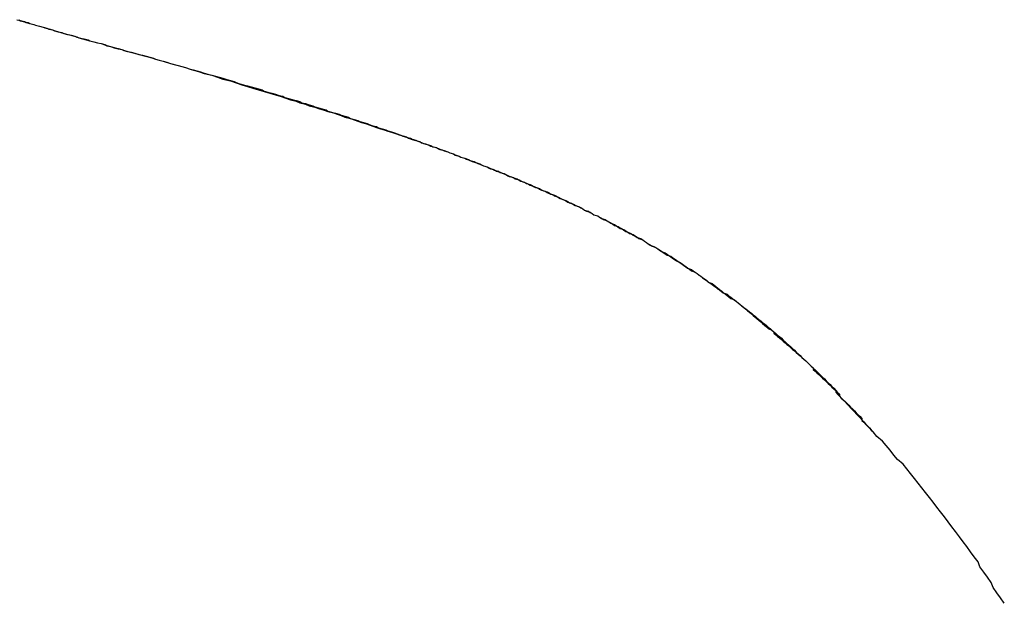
# Model space of a CAD drawing. Extents: x 1107 to 4046, y 937 to 3355.
# Tile 792 of 861: x 3061.722 to 3062.248, y 1750.286 to 1750.597. Entities that reach past the tile are written whole.
import ezdxf

# ---------------------------------------------------------------- set-up
doc = ezdxf.new("R2010")
doc.units = 0
doc.layers.add('KF_VIDA_L___C_LEFT', color=7, linetype='CONTINUOUS')

# ---------------------------------------------------------------- blocks, each defined once
blk = doc.blocks.new('KF_VIDA_L___C_LEFT')
at = {"layer": 'KF_VIDA_L___C_LEFT'}
for points in [[(172.417, 61.3835, 0), (172.419, 61.383, 0), (172.421, 61.3825, 0), (172.422, 61.382, 0), (172.424, 61.3815, 0), (172.426, 61.381, 0), (172.427, 61.3805, 0), (172.429, 61.38, 0), (172.431, 61.3795, 0), (172.433, 61.379, 0), (172.434, 61.3785, 0), (172.436, 61.378, 0), (172.438, 61.3774, 0), (172.44, 61.3769, 0), (172.441, 61.3764, 0), (172.443, 61.3759, 0), (172.445, 61.3754, 0), (172.447, 61.3749, 0), (172.449, 61.3744, 0), (172.45, 61.3738, 0), (172.452, 61.3733, 0), (172.454, 61.3728, 0), (172.456, 61.3723, 0), (172.458, 61.3717, 0), (172.46, 61.3712, 0), (172.462, 61.3707, 0), (172.464, 61.3701, 0), (172.465, 61.3696, 0), (172.467, 61.3691, 0), (172.469, 61.3685, 0), (172.471, 61.368, 0), (172.473, 61.3675, 0), (172.475, 61.3669, 0), (172.477, 61.3664, 0), (172.479, 61.3658, 0), (172.481, 61.3653, 0), (172.483, 61.3647, 0), (172.485, 61.3642, 0), (172.487, 61.3636, 0), (172.489, 61.3631, 0), (172.491, 61.3625, 0), (172.493, 61.3619, 0), (172.495, 61.3614, 0)], [(172.418, 61.3834, 0), (172.419, 61.3829, 0), (172.421, 61.3824, 0), (172.423, 61.382, 0), (172.424, 61.3815, 0), (172.426, 61.381, 0), (172.427, 61.3805, 0), (172.429, 61.38, 0), (172.431, 61.3795, 0), (172.432, 61.3791, 0), (172.434, 61.3786, 0), (172.436, 61.3781, 0), (172.437, 61.3776, 0), (172.439, 61.3771, 0), (172.441, 61.3766, 0), (172.442, 61.3761, 0), (172.444, 61.3756, 0), (172.446, 61.3752, 0), (172.448, 61.3747, 0), (172.449, 61.3742, 0), (172.451, 61.3737, 0), (172.453, 61.3732, 0), (172.455, 61.3727, 0), (172.456, 61.3722, 0), (172.458, 61.3717, 0), (172.46, 61.3712, 0), (172.462, 61.3707, 0), (172.464, 61.3702, 0), (172.465, 61.3697, 0), (172.467, 61.3691, 0), (172.469, 61.3686, 0), (172.471, 61.3681, 0), (172.473, 61.3676, 0), (172.474, 61.3671, 0), (172.476, 61.3666, 0), (172.478, 61.3661, 0), (172.48, 61.3656, 0), (172.482, 61.365, 0), (172.484, 61.3645, 0), (172.486, 61.364, 0), (172.488, 61.3635, 0), (172.49, 61.363, 0), (172.491, 61.3624, 0), (172.493, 61.3619, 0), (172.495, 61.3614, 0)], [(172.495, 61.3614, 0), (172.497, 61.3608, 0), (172.499, 61.3602, 0), (172.501, 61.3596, 0), (172.503, 61.3591, 0), (172.505, 61.3585, 0), (172.507, 61.3579, 0), (172.509, 61.3573, 0), (172.511, 61.3568, 0), (172.513, 61.3562, 0), (172.515, 61.3556, 0), (172.517, 61.355, 0), (172.519, 61.3545, 0), (172.521, 61.3539, 0), (172.523, 61.3533, 0), (172.525, 61.3528, 0), (172.527, 61.3522, 0), (172.529, 61.3516, 0), (172.531, 61.351, 0), (172.533, 61.3505, 0), (172.534, 61.3499, 0), (172.536, 61.3493, 0), (172.538, 61.3488, 0), (172.54, 61.3482, 0), (172.542, 61.3476, 0), (172.544, 61.3471, 0), (172.546, 61.3465, 0), (172.548, 61.346, 0), (172.549, 61.3454, 0), (172.551, 61.3448, 0), (172.553, 61.3443, 0), (172.555, 61.3437, 0), (172.557, 61.3431, 0), (172.559, 61.3426, 0), (172.56, 61.342, 0), (172.562, 61.3415, 0), (172.564, 61.3409, 0), (172.566, 61.3403, 0), (172.568, 61.3398, 0), (172.569, 61.3392, 0), (172.571, 61.3387, 0), (172.573, 61.3381, 0), (172.575, 61.3375, 0), (172.576, 61.337, 0), (172.578, 61.3364, 0), (172.58, 61.3359, 0), (172.582, 61.3353, 0), (172.583, 61.3347, 0), (172.585, 61.3342, 0), (172.587, 61.3336, 0), (172.589, 61.3331, 0), (172.59, 61.3325, 0), (172.592, 61.332, 0), (172.594, 61.3314, 0), (172.595, 61.3308, 0), (172.597, 61.3303, 0), (172.599, 61.3297, 0), (172.6, 61.3292, 0), (172.602, 61.3286, 0), (172.604, 61.3281, 0), (172.605, 61.3275, 0), (172.607, 61.3269, 0), (172.609, 61.3264, 0), (172.61, 61.3258, 0), (172.612, 61.3253, 0), (172.614, 61.3247, 0), (172.615, 61.3241, 0), (172.617, 61.3236, 0), (172.619, 61.323, 0), (172.62, 61.3225, 0), (172.622, 61.3219, 0), (172.623, 61.3214, 0), (172.625, 61.3208, 0), (172.627, 61.3202, 0), (172.628, 61.3197, 0), (172.63, 61.3191, 0), (172.631, 61.3186, 0), (172.633, 61.318, 0), (172.634, 61.3174, 0), (172.636, 61.3169, 0), (172.638, 61.3163, 0), (172.639, 61.3157, 0), (172.641, 61.3152, 0), (172.642, 61.3146, 0), (172.644, 61.3141, 0), (172.645, 61.3135, 0), (172.647, 61.3129, 0), (172.648, 61.3124, 0), (172.65, 61.3118, 0), (172.651, 61.3112, 0), (172.653, 61.3107, 0), (172.654, 61.3101, 0), (172.656, 61.3095, 0), (172.657, 61.309, 0), (172.659, 61.3084, 0), (172.66, 61.3078, 0), (172.662, 61.3073, 0), (172.663, 61.3067, 0), (172.665, 61.3061, 0), (172.666, 61.3055, 0), (172.668, 61.305, 0), (172.669, 61.3044, 0), (172.67, 61.3038, 0), (172.672, 61.3033, 0), (172.673, 61.3027, 0), (172.675, 61.3021, 0), (172.676, 61.3015, 0), (172.678, 61.3009, 0), (172.679, 61.3004, 0), (172.68, 61.2998, 0), (172.682, 61.2992, 0), (172.683, 61.2986, 0), (172.685, 61.298, 0), (172.686, 61.2975, 0), (172.687, 61.2969, 0), (172.689, 61.2963, 0), (172.69, 61.2957, 0), (172.691, 61.2951, 0), (172.693, 61.2945, 0), (172.694, 61.2939, 0), (172.696, 61.2933, 0), (172.697, 61.2927, 0), (172.698, 61.2921, 0), (172.7, 61.2916, 0), (172.701, 61.291, 0), (172.702, 61.2904, 0), (172.704, 61.2898, 0), (172.705, 61.2892, 0), (172.706, 61.2886, 0), (172.707, 61.288, 0), (172.709, 61.2874, 0), (172.71, 61.2868, 0), (172.711, 61.2861, 0), (172.713, 61.2855, 0), (172.714, 61.2849, 0), (172.715, 61.2843, 0), (172.717, 61.2837, 0), (172.718, 61.2831, 0), (172.719, 61.2825, 0), (172.72, 61.2819, 0), (172.722, 61.2812, 0), (172.723, 61.2806, 0), (172.724, 61.28, 0), (172.725, 61.2794, 0), (172.727, 61.2788, 0), (172.728, 61.2781, 0), (172.729, 61.2775, 0), (172.73, 61.2769, 0), (172.732, 61.2762, 0), (172.733, 61.2756, 0), (172.734, 61.275, 0), (172.735, 61.2743, 0), (172.736, 61.2737, 0), (172.738, 61.2731, 0), (172.739, 61.2724, 0), (172.74, 61.2718, 0), (172.741, 61.2711, 0), (172.742, 61.2705, 0), (172.744, 61.2698, 0), (172.745, 61.2692, 0), (172.746, 61.2685, 0), (172.747, 61.2679, 0), (172.748, 61.2672, 0), (172.75, 61.2666, 0), (172.751, 61.2659, 0), (172.752, 61.2653, 0), (172.753, 61.2646, 0), (172.754, 61.2639, 0), (172.755, 61.2633, 0), (172.756, 61.2626, 0), (172.758, 61.2619, 0), (172.759, 61.2612, 0), (172.76, 61.2606, 0), (172.761, 61.2599, 0), (172.762, 61.2592, 0), (172.763, 61.2585, 0), (172.764, 61.2578, 0), (172.766, 61.2572, 0), (172.767, 61.2565, 0), (172.768, 61.2558, 0), (172.769, 61.2551, 0), (172.77, 61.2544, 0), (172.771, 61.2537, 0), (172.772, 61.253, 0), (172.773, 61.2523, 0), (172.774, 61.2516, 0), (172.775, 61.2509, 0), (172.777, 61.2501, 0), (172.778, 61.2494, 0), (172.779, 61.2487, 0), (172.78, 61.248, 0), (172.781, 61.2473, 0), (172.782, 61.2465, 0), (172.783, 61.2458, 0), (172.784, 61.2451, 0), (172.785, 61.2444, 0), (172.786, 61.2436, 0), (172.787, 61.2429, 0), (172.788, 61.2421, 0), (172.789, 61.2414, 0), (172.79, 61.2407, 0), (172.791, 61.2399, 0), (172.792, 61.2392, 0), (172.793, 61.2384, 0), (172.794, 61.2377, 0), (172.796, 61.2369, 0), (172.797, 61.2361, 0), (172.798, 61.2354, 0), (172.799, 61.2346, 0), (172.8, 61.2338, 0), (172.801, 61.2331, 0), (172.802, 61.2323, 0), (172.803, 61.2315, 0), (172.804, 61.2307, 0), (172.805, 61.2299, 0), (172.806, 61.2291, 0), (172.807, 61.2284, 0), (172.808, 61.2276, 0), (172.809, 61.2268, 0), (172.81, 61.226, 0), (172.811, 61.2252, 0), (172.812, 61.2243, 0), (172.813, 61.2235, 0), (172.814, 61.2227, 0), (172.815, 61.2219, 0), (172.816, 61.2211, 0), (172.817, 61.2203, 0), (172.818, 61.2194, 0), (172.819, 61.2186, 0), (172.82, 61.2178, 0), (172.821, 61.2169, 0), (172.821, 61.2161, 0), (172.822, 61.2153, 0), (172.823, 61.2144, 0), (172.824, 61.2136, 0), (172.825, 61.2127, 0), (172.826, 61.2119, 0), (172.827, 61.211, 0), (172.828, 61.2101, 0), (172.829, 61.2093, 0), (172.83, 61.2084, 0), (172.831, 61.2075, 0), (172.832, 61.2067, 0), (172.833, 61.2058, 0), (172.834, 61.2049, 0), (172.835, 61.204, 0), (172.836, 61.2031, 0), (172.837, 61.2022, 0), (172.838, 61.2013, 0), (172.839, 61.2004, 0), (172.84, 61.1995, 0), (172.841, 61.1986, 0), (172.842, 61.1977, 0), (172.842, 61.1968, 0), (172.843, 61.1959, 0), (172.844, 61.1949, 0), (172.845, 61.194, 0), (172.846, 61.1931, 0), (172.847, 61.1921, 0), (172.848, 61.1912, 0), (172.849, 61.1903, 0), (172.85, 61.1893, 0), (172.851, 61.1884, 0), (172.852, 61.1874, 0), (172.853, 61.1865, 0), (172.854, 61.1855, 0), (172.855, 61.1845, 0), (172.856, 61.1836, 0), (172.856, 61.1826, 0), (172.857, 61.1816, 0), (172.858, 61.1806, 0), (172.859, 61.1797, 0), (172.86, 61.1787, 0), (172.861, 61.1777, 0), (172.862, 61.1767, 0), (172.863, 61.1757, 0), (172.864, 61.1747, 0), (172.865, 61.1737, 0), (172.866, 61.1726, 0), (172.867, 61.1716, 0), (172.868, 61.1706, 0), (172.868, 61.1696, 0), (172.869, 61.1686, 0), (172.87, 61.1675, 0), (172.871, 61.1665, 0), (172.872, 61.1654, 0), (172.873, 61.1644, 0), (172.874, 61.1634, 0)], [(172.495, 61.3614, 0), (172.499, 61.3602, 0), (172.503, 61.3591, 0), (172.507, 61.358, 0), (172.51, 61.3569, 0), (172.514, 61.3559, 0), (172.517, 61.3548, 0), (172.521, 61.3538, 0), (172.524, 61.3528, 0), (172.527, 61.3518, 0), (172.531, 61.3508, 0), (172.534, 61.3498, 0), (172.537, 61.3488, 0), (172.54, 61.3479, 0), (172.543, 61.347, 0), (172.546, 61.3461, 0), (172.549, 61.3451, 0), (172.552, 61.3443, 0), (172.555, 61.3434, 0), (172.558, 61.3425, 0), (172.56, 61.3417, 0), (172.563, 61.3408, 0), (172.566, 61.34, 0), (172.568, 61.3392, 0), (172.571, 61.3384, 0), (172.573, 61.3376, 0), (172.576, 61.3368, 0), (172.578, 61.336, 0), (172.581, 61.3352, 0), (172.583, 61.3345, 0), (172.586, 61.3337, 0), (172.588, 61.333, 0), (172.59, 61.3323, 0), (172.592, 61.3315, 0), (172.595, 61.3308, 0), (172.597, 61.3301, 0), (172.599, 61.3294, 0), (172.601, 61.3287, 0), (172.603, 61.328, 0), (172.605, 61.3274, 0), (172.607, 61.3267, 0), (172.609, 61.326, 0), (172.611, 61.3253, 0), (172.613, 61.3247, 0), (172.615, 61.324, 0), (172.617, 61.3234, 0), (172.619, 61.3228, 0), (172.621, 61.3221, 0), (172.623, 61.3215, 0), (172.625, 61.3209, 0), (172.626, 61.3202, 0), (172.628, 61.3196, 0), (172.63, 61.319, 0), (172.632, 61.3184, 0), (172.633, 61.3178, 0), (172.635, 61.3172, 0), (172.637, 61.3166, 0), (172.638, 61.316, 0), (172.64, 61.3154, 0), (172.642, 61.3148, 0), (172.643, 61.3142, 0), (172.645, 61.3136, 0), (172.647, 61.313, 0), (172.648, 61.3124, 0), (172.65, 61.3118, 0), (172.651, 61.3113, 0), (172.653, 61.3107, 0), (172.654, 61.3101, 0), (172.656, 61.3095, 0), (172.658, 61.3089, 0), (172.659, 61.3084, 0), (172.661, 61.3078, 0), (172.662, 61.3072, 0), (172.664, 61.3066, 0), (172.665, 61.306, 0), (172.666, 61.3055, 0), (172.668, 61.3049, 0), (172.669, 61.3043, 0), (172.671, 61.3037, 0), (172.672, 61.3031, 0), (172.674, 61.3026, 0), (172.675, 61.302, 0), (172.677, 61.3014, 0), (172.678, 61.3008, 0), (172.679, 61.3002, 0), (172.681, 61.2996, 0), (172.682, 61.2991, 0), (172.684, 61.2985, 0), (172.685, 61.2979, 0), (172.686, 61.2973, 0), (172.688, 61.2967, 0), (172.689, 61.2961, 0), (172.691, 61.2955, 0), (172.692, 61.2949, 0), (172.693, 61.2943, 0), (172.695, 61.2937, 0), (172.696, 61.2931, 0), (172.697, 61.2925, 0), (172.699, 61.2919, 0), (172.7, 61.2913, 0), (172.701, 61.2907, 0), (172.703, 61.2901, 0), (172.704, 61.2895, 0), (172.706, 61.2888, 0), (172.707, 61.2882, 0), (172.708, 61.2876, 0), (172.71, 61.287, 0), (172.711, 61.2864, 0), (172.712, 61.2857, 0), (172.714, 61.2851, 0), (172.715, 61.2845, 0), (172.716, 61.2839, 0), (172.718, 61.2832, 0), (172.719, 61.2826, 0), (172.72, 61.2819, 0), (172.721, 61.2813, 0), (172.723, 61.2807, 0), (172.724, 61.28, 0), (172.725, 61.2794, 0), (172.727, 61.2787, 0), (172.728, 61.2781, 0), (172.729, 61.2774, 0), (172.731, 61.2768, 0), (172.732, 61.2761, 0), (172.733, 61.2755, 0), (172.734, 61.2748, 0), (172.736, 61.2741, 0), (172.737, 61.2735, 0), (172.738, 61.2728, 0), (172.739, 61.2721, 0), (172.741, 61.2715, 0), (172.742, 61.2708, 0), (172.743, 61.2701, 0), (172.744, 61.2694, 0), (172.746, 61.2688, 0), (172.747, 61.2681, 0), (172.748, 61.2674, 0), (172.749, 61.2667, 0), (172.751, 61.266, 0), (172.752, 61.2653, 0), (172.753, 61.2646, 0), (172.754, 61.2639, 0), (172.755, 61.2632, 0), (172.757, 61.2625, 0), (172.758, 61.2618, 0), (172.759, 61.2611, 0), (172.76, 61.2604, 0), (172.761, 61.2597, 0), (172.763, 61.259, 0), (172.764, 61.2583, 0), (172.765, 61.2576, 0), (172.766, 61.2569, 0), (172.767, 61.2561, 0), (172.768, 61.2554, 0), (172.769, 61.2547, 0), (172.771, 61.2539, 0), (172.772, 61.2532, 0), (172.773, 61.2525, 0), (172.774, 61.2517, 0), (172.775, 61.251, 0), (172.776, 61.2503, 0), (172.777, 61.2495, 0), (172.779, 61.2488, 0), (172.78, 61.248, 0), (172.781, 61.2472, 0), (172.782, 61.2465, 0), (172.783, 61.2457, 0), (172.784, 61.2449, 0), (172.785, 61.2442, 0), (172.786, 61.2434, 0), (172.788, 61.2426, 0), (172.789, 61.2419, 0), (172.79, 61.2411, 0), (172.791, 61.2403, 0), (172.792, 61.2395, 0), (172.793, 61.2387, 0), (172.794, 61.2379, 0), (172.795, 61.2371, 0), (172.796, 61.2363, 0), (172.797, 61.2355, 0), (172.798, 61.2347, 0), (172.8, 61.2339, 0), (172.801, 61.2331, 0), (172.802, 61.2323, 0), (172.803, 61.2314, 0), (172.804, 61.2306, 0), (172.805, 61.2298, 0), (172.806, 61.2289, 0), (172.807, 61.2281, 0), (172.808, 61.2273, 0), (172.809, 61.2264, 0), (172.81, 61.2256, 0), (172.811, 61.2247, 0), (172.812, 61.2239, 0), (172.813, 61.223, 0), (172.814, 61.2222, 0), (172.815, 61.2213, 0), (172.816, 61.2204, 0), (172.817, 61.2196, 0), (172.818, 61.2187, 0), (172.82, 61.2178, 0), (172.821, 61.2169, 0), (172.822, 61.216, 0), (172.823, 61.2151, 0), (172.824, 61.2143, 0), (172.825, 61.2134, 0), (172.826, 61.2125, 0), (172.827, 61.2116, 0), (172.828, 61.2106, 0), (172.829, 61.2097, 0), (172.83, 61.2088, 0), (172.831, 61.2079, 0), (172.832, 61.207, 0), (172.833, 61.206, 0), (172.834, 61.2051, 0), (172.835, 61.2042, 0), (172.836, 61.2032, 0), (172.837, 61.2023, 0), (172.838, 61.2013, 0), (172.839, 61.2004, 0), (172.84, 61.1994, 0), (172.841, 61.1985, 0), (172.842, 61.1975, 0), (172.843, 61.1966, 0), (172.844, 61.1956, 0), (172.845, 61.1946, 0), (172.846, 61.1936, 0), (172.847, 61.1926, 0), (172.848, 61.1917, 0), (172.849, 61.1907, 0), (172.85, 61.1897, 0), (172.851, 61.1887, 0), (172.852, 61.1877, 0), (172.853, 61.1867, 0), (172.854, 61.1856, 0), (172.854, 61.1846, 0), (172.855, 61.1836, 0), (172.856, 61.1826, 0), (172.857, 61.1815, 0), (172.858, 61.1805, 0), (172.859, 61.1795, 0), (172.86, 61.1784, 0), (172.861, 61.1774, 0), (172.862, 61.1763, 0), (172.863, 61.1753, 0), (172.864, 61.1742, 0), (172.865, 61.1731, 0), (172.866, 61.1721, 0), (172.867, 61.171, 0), (172.868, 61.1699, 0), (172.869, 61.1688, 0), (172.87, 61.1678, 0), (172.871, 61.1667, 0), (172.872, 61.1656, 0), (172.873, 61.1645, 0), (172.874, 61.1634, 0)], [(172.944, 61.072, 0), (172.942, 61.0748, 0), (172.94, 61.0776, 0), (172.938, 61.0804, 0), (172.937, 61.0831, 0), (172.935, 61.0859, 0), (172.933, 61.0886, 0), (172.931, 61.0914, 0), (172.93, 61.0941, 0), (172.928, 61.0968, 0), (172.926, 61.0995, 0), (172.924, 61.1022, 0), (172.922, 61.1048, 0), (172.92, 61.1075, 0), (172.918, 61.1102, 0), (172.916, 61.1128, 0), (172.914, 61.1154, 0), (172.912, 61.1181, 0), (172.91, 61.1207, 0), (172.908, 61.1233, 0), (172.906, 61.1259, 0), (172.904, 61.1284, 0), (172.902, 61.131, 0), (172.9, 61.1336, 0), (172.898, 61.1361, 0), (172.896, 61.1386, 0), (172.894, 61.1412, 0), (172.892, 61.1437, 0), (172.89, 61.1462, 0), (172.887, 61.1487, 0), (172.885, 61.1511, 0), (172.883, 61.1536, 0), (172.881, 61.1561, 0), (172.879, 61.1585, 0), (172.876, 61.1609, 0), (172.874, 61.1634, 0)], [(172.944, 61.072, 0), (172.942, 61.0748, 0), (172.94, 61.0776, 0), (172.938, 61.0804, 0), (172.937, 61.0831, 0), (172.935, 61.0859, 0), (172.933, 61.0886, 0), (172.931, 61.0914, 0), (172.93, 61.0941, 0), (172.928, 61.0968, 0), (172.926, 61.0995, 0), (172.924, 61.1022, 0), (172.922, 61.1048, 0), (172.92, 61.1075, 0), (172.918, 61.1102, 0), (172.916, 61.1128, 0), (172.914, 61.1154, 0), (172.912, 61.1181, 0), (172.91, 61.1207, 0), (172.908, 61.1233, 0), (172.906, 61.1259, 0), (172.904, 61.1284, 0), (172.902, 61.131, 0), (172.9, 61.1336, 0), (172.898, 61.1361, 0), (172.896, 61.1386, 0), (172.894, 61.1412, 0), (172.892, 61.1437, 0), (172.89, 61.1462, 0), (172.887, 61.1487, 0), (172.885, 61.1511, 0), (172.883, 61.1536, 0), (172.881, 61.1561, 0), (172.879, 61.1585, 0), (172.876, 61.1609, 0), (172.874, 61.1634, 0)]]:
    blk.add_polyline3d(points, dxfattribs=at)

msp = doc.modelspace()

# ---------------------------------------------------------------- block references
at = {"layer": 'KF_VIDA_L___C_LEFT'}
msp.add_blockref('KF_VIDA_L___C_LEFT', (2889.30355, 1689.21316), dxfattribs=at)

doc.saveas('drawing.dxf')
